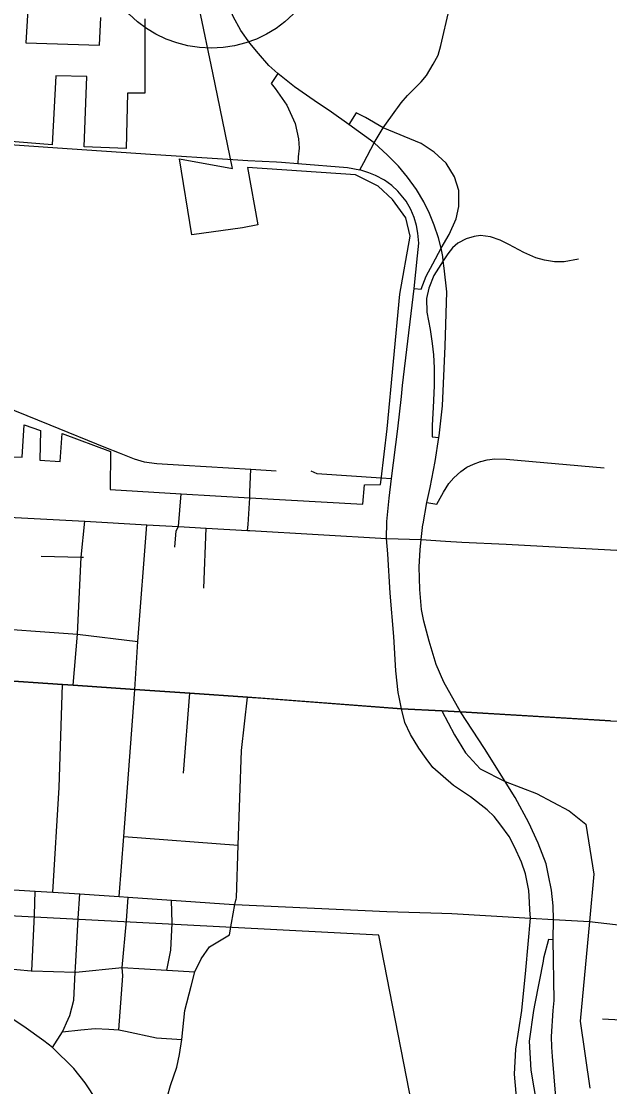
# Model space of a CAD drawing. Extents: x 1659811 to 1934326, y 644115 to 934867.
# Drawn here: x 1818761 to 1822567, y 722005 to 728904 of the extents above; entities that cross this region are included whole.
import ezdxf

# ---------------------------------------------------------------- set-up
doc = ezdxf.new("R2010")
doc.units = 0
for name, color, linetype in [('Default', 7, 'Continuous'), ('GM_X_City_Street', 7, 'Continuous'), ('GM_X_Corporation', 7, 'Continuous'), ('GM_X_County_Road', 7, 'Continuous'), ('GM_X_Interchange_Ramps', 7, 'Continuous'), ('GM_X_State_Route', 7, 'Continuous'), ('GM_X_Township', 7, 'Continuous'), ('GM_X_Township_Road', 7, 'Continuous')]:
    doc.layers.add(name, color=color, linetype=linetype)

msp = doc.modelspace()

# ---------------------------------------------------------------- linework, layer by layer
at = {"layer": 'Default'}
msp.add_circle((1819989.7, 729480.8), 750, dxfattribs=at)
at = {"layer": 'GM_X_City_Street'}
for points in [[(1821196.8, 728345.8), (1821218.6, 728376.6), (1821259.6, 728423.5), (1821296, 728459.8), (1821348.7, 728511.4), (1821382.7, 728553.6), (1821426.1, 728626.3), (1821457.7, 728686.1), (1821475.3, 728747.1), (1821529.3, 728981.1)], [(1820975.9, 727989.3), (1821043.9, 728117.5), (1821101.3, 728213.7), (1821184.6, 728328.5), (1821196.8, 728345.8)], [(1820129.2, 728008.9), (1820226.7, 728002.6), (1820412, 727993.6), (1820444.8, 727991.3)], [(1820444.8, 727991.3), (1820549.9, 727983.8), (1820870.4, 727958.1), (1820951.3, 727942.9)], [(1821290.1, 727067.1), (1821303, 727175), (1821323.9, 727386.1), (1821332.3, 727468.1), (1821326.4, 727532.6), (1821317.1, 727583), (1821303, 727633.4), (1821280.7, 727686.1), (1821250.2, 727740), (1821197.5, 727803.4), (1821157.6, 727842), (1821110.7, 727874.9), (1821053.3, 727906.5), (1821009.9, 727922.9), (1820951.3, 727942.9), (1820975.9, 727989.3)], [(1821220.2, 726473.9), (1821228, 726545.5), (1821290.1, 727067.1)], [(1821125.2, 725664.9), (1821140, 725816.3), (1821156.5, 725942.9), (1821197.5, 726265.3), (1821220.2, 726473.9)], [(1819754.2, 725499.9), (1819762, 725604.1), (1819777.6, 725631.8), (1819795.7, 725845.4)], [(1820223.8, 725606.7), (1820228.2, 725644.8), (1820239.4, 725819.4), (1820240.5, 725854.2)], [(1817544, 725756.1), (1817854.9, 725737.7), (1818190, 725717.8), (1818513.8, 725701.3), (1819172.6, 725666.6), (1819572.8, 725644), (1819777.6, 725631.8), (1819956.5, 725621.7), (1820223.8, 725606.7), (1820239, 725605.8)], [(1819097.3, 724604.7), (1819124.4, 724935.9), (1819147.9, 725434.4), (1819172.6, 725666.6)], [(1819493.6, 724546.2), (1819495.6, 724577.5), (1819515.5, 724888.8), (1819572.8, 725644)], [(1819941.2, 725233.7), (1819956.5, 725621.7)], [(1821205.7, 724528.1), (1821199.8, 724557.3), (1821183.4, 724699.1), (1821171.7, 724919.5), (1821147.1, 725202), (1821131.8, 725455.2), (1821123.6, 725554.9), (1821124.8, 725660.4), (1821125.2, 725664.9)], [(1820239, 725605.8), (1821123.6, 725554.9), (1821348.8, 725548.5), (1821506, 725538.1)], [(1821506, 725538.1), (1821611.8, 725531.1), (1821897.4, 725518.1), (1822135.4, 725505)], [(1822135.4, 725505), (1822651.8, 725476.4), (1823179.5, 725447.8), (1823489.4, 725431.3), (1823801, 725414.8), (1824172.6, 725396.6), (1824565.8, 725374), (1824904.4, 725356.7), (1825069.3, 725346.3), (1825265.5, 725335.8), (1825434.7, 725325.4), (1825624.8, 725315.9), (1825816.7, 725304.6), (1826144.8, 725288.9), (1826421.7, 725274.2), (1826460.8, 725273.3), (1826690.8, 725262), (1826690.2, 725269.1)], [(1818890.4, 725440), (1819147.9, 725434.4), (1819163, 725434)], [(1818461.1, 724982.2), (1819124.4, 724935.9), (1819515.5, 724888.8)], [(1818582.9, 724639.3), (1819027.7, 724609.4), (1819097.3, 724604.7), (1819495.6, 724577.5), (1819850.9, 724553.3), (1820224.8, 724527.8), (1820324.2, 724520.2)], [(1818965, 723264.3), (1819005.3, 723942.5), (1819027.7, 724609.4)], [(1819394.6, 723236.7), (1819424.4, 723625.1), (1819493.6, 724546.2)], [(1819810.2, 724034.8), (1819850.9, 724553.3)], [(1820150.4, 723219.4), (1820152.1, 723228.2), (1820164.3, 723568.7), (1820186.3, 724183), (1820224.8, 724527.8)], [(1820324.2, 724520.2), (1821220.9, 724451.8), (1821481.2, 724439.8), (1821602.2, 724432.3)], [(1822051.4, 723149.8), (1822048.6, 723200.9), (1822045.1, 723276.3), (1822021.9, 723383.8), (1821995.9, 723458), (1821951.3, 723558.5), (1821916.1, 723625.3), (1821863.4, 723699.1), (1821820, 723755.4), (1821774.8, 723797.1), (1821666.8, 723881.7), (1821557.4, 723955.9), (1821489.4, 724013.3), (1821423.7, 724073.1), (1821380.3, 724129.4), (1821332.3, 724196.2), (1821278.4, 724286.5), (1821242, 724362.7), (1821220.9, 724451.8), (1821205.7, 724528.1)], [(1821602.2, 724432.3), (1822327.1, 724388.9)], [(1822327.1, 724388.9), (1822572.3, 724374.3), (1823120.3, 724345.7), (1823742.2, 724316.5), (1824117, 724295.6), (1824500.9, 724276.8), (1824725.7, 724262.9), (1824761.9, 724262)], [(1819424.4, 723625.1), (1820164.3, 723568.7)], [(1818569.4, 723288.1), (1818850.3, 723271.2), (1818965, 723264.3), (1819139.5, 723253.8), (1819233, 723248.1), (1819394.6, 723236.7), (1819451.7, 723232.6), (1819733, 723212.8), (1820135.3, 723184.3), (1820143.4, 723184), (1821125.7, 723138.7), (1821482.3, 723128.8)], [(1818847, 723117.6), (1818850.3, 723271.2)], [(1819128, 723095), (1819139.5, 723253.8)], [(1819440.9, 723078.9), (1819451.7, 723232.6)], [(1819737.8, 723064.5), (1819733, 723212.8)], [(1820120.1, 723064.9), (1820143.4, 723184), (1820149.2, 723213.4), (1820150.4, 723219.4)], [(1822029.1, 720052.7), (1822029.1, 720071.3), (1822052.1, 720419), (1822073.2, 720604.3), (1822084.9, 720764.9), (1822088.4, 720947.8), (1822081.4, 721069.7), (1822068.5, 721226.8), (1822037.1, 721420.9), (1821961.8, 721964.1), (1821952.1, 722085.3), (1821961.1, 722249), (1821998.2, 722498.6), (1822025.7, 722759.4), (1822054.4, 723096.6), (1822051.4, 723149.8)], [(1818829.8, 722756), (1818847, 723117.6)], [(1818962.9, 722258.7), (1819028, 722361.1), (1819038.4, 722383.7), (1819054, 722418.4), (1819075.7, 722466.1), (1819101.8, 722565.1), (1819108.7, 722745.9), (1819112, 722777.8), (1819128, 723095)], [(1819392.6, 722373.3), (1819417.4, 722723.4), (1819413.2, 722776.1), (1819440.9, 723078.9)], [(1819702.8, 722758.8), (1819728, 722889.8), (1819737.8, 723064.5)], [(1819747.3, 721809.5), (1819712.2, 721887.4), (1819707.5, 721943.2), (1819726.2, 722011.7), (1819767.8, 722131.7), (1819785, 722214), (1819798.7, 722311.4), (1819819.8, 722498.6), (1819859.3, 722655.3), (1819883.9, 722748), (1819925.2, 722833.6), (1819978, 722910.1), (1820107.7, 722988.8), (1820120.1, 723064.9)], [(1821482.3, 723128.8), (1821545.7, 723127.1), (1822054.4, 723096.6)], [(1822054.4, 723096.6), (1822204.4, 723087.9), (1822436.5, 723073.8), (1823073.7, 723001.1), (1823387.5, 722980.7), (1823656.7, 722963.2), (1824064.2, 722936.6), (1824450.7, 722911.5), (1824921.9, 722917.4), (1825266.6, 722893.1), (1825454.8, 722860), (1825656.9, 722851.9), (1825675.8, 722817.2)], [(1818099.2, 722756.9), (1818251.1, 722763), (1818544.5, 722781.2), (1818825.6, 722756.1), (1818829.8, 722756), (1819108.7, 722745.9), (1819114.4, 722745.7), (1819413.2, 722776.1), (1819702.8, 722758.8), (1819883.9, 722748)], [(1819249.3, 721914.9), (1819173.8, 722029.5), (1819100, 722123.3), (1818962.9, 722258.7), (1818907.3, 722301.2), (1818777.1, 722394.9), (1818668.6, 722466.1)], [(1822520.3, 722443.5), (1822997.6, 722417.7)], [(1819028, 722361.1), (1819146, 722373.3), (1819238, 722381.1), (1819327.5, 722377.6), (1819392.6, 722373.3), (1819435.1, 722364.6), (1819635, 722320.7), (1819798.7, 722311.4)]]:
    msp.add_lwpolyline(points, dxfattribs=at)
at = {"layer": 'GM_X_Corporation'}
for points in [[(1818551.1, 726086.4), (1818767.3, 726081.3), (1818780.4, 726291.5), (1818884.2, 726254.2), (1818879.9, 726061.6), (1819012, 726052.8), (1819026.3, 726234.4), (1819338.3, 726117.8), (1819336.2, 725872.4), (1819795.7, 725845.4), (1820239.4, 725819.4), (1820969.6, 725776.6), (1820981.8, 725902.2), (1821085.6, 725904.4), (1821088.2, 725936.1), (1821127.3, 726264.6), (1821209.2, 727137), (1821275.8, 727513.6), (1821249.7, 727631.3), (1821162.6, 727751.1), (1821068.9, 727836.1), (1820923, 727910.2), (1820224.9, 727957.2), (1820290.2, 727585.7), (1820192.1, 727566.3), (1819865.2, 727521.1), (1819783.8, 728013.1), (1820126.8, 727951.1), (1820000.3, 728571.3), (1819823.6, 729419)], [(1818831.1, 729442.5), (1818791.1, 728764.6), (1819266.1, 728749.6), (1819276.1, 728929.6)], [(1819561.1, 728919.6), (1819561.1, 728439.7), (1819448.2, 728439.7), (1819438.7, 728081.5), (1819168.4, 728091.5), (1819184.8, 728546.5), (1818984.8, 728551.5), (1818960.3, 728105.2), (1818558.9, 728135.8)], [(1817412.5, 719417.1), (1819099.3, 719111), (1820369.6, 718861.9), (1821429.9, 718661.2), (1822107.2, 718653.9), (1822467.6, 718585), (1822478, 718773.8), (1822256.9, 718894.7), (1821995.3, 719148.4), (1821880.3, 719426.7), (1821779.8, 719403.7), (1821467.8, 720964.4), (1821073.1, 722987), (1817853.7, 723154.6)]]:
    msp.add_lwpolyline(points, dxfattribs=at)
at = {"layer": 'GM_X_County_Road'}
for points in [[(1818657.6, 728108.4), (1818994.6, 728084.4), (1819597.7, 728043.4), (1820129.2, 728008.9)], [(1817758, 726564.7), (1818027.1, 726549.6), (1818161.6, 726536.3), (1818277.9, 726529.8), (1818354.2, 726521.1), (1818451.6, 726497.8), (1818513.2, 726469.6), (1818565.7, 726445.5), (1818945.1, 726290.7), (1819306.3, 726145.3), (1819393.1, 726109.8), (1819490.3, 726070.2), (1819555.4, 726051.1), (1819638.7, 726041.6), (1819811.5, 726029.4), (1820245.3, 726003), (1820409.4, 725993.2)], [(1820240.5, 725854.2), (1820245.3, 726003)]]:
    msp.add_lwpolyline(points, dxfattribs=at)
at = {"layer": 'GM_X_Interchange_Ramps'}
for points in [[(1820420.5, 728567), (1820378.4, 728501.7), (1820404.3, 728469.5), (1820478.5, 728361.6), (1820531.9, 728243.3), (1820554.4, 728142.7), (1820558.9, 728082.2), (1820552.7, 728026.1), (1820549.9, 727983.8)], [(1821303, 727175), (1821348.8, 727169.1), (1821380.5, 727254.5), (1821422.9, 727334.7), (1821478.1, 727434.4), (1821528, 727524.4), (1821574.4, 727624.6), (1821590.6, 727704.9), (1821590.8, 727809.2), (1821562.5, 727896.4), (1821509.7, 727986.4), (1821431.1, 728057.6), (1821347.3, 728113.1), (1821101.3, 728213.7), (1820988.7, 728281.6), (1820928.1, 728312), (1820879.8, 728237.1)], [(1822365.7, 727363.2), (1822274, 727347.2), (1822211.5, 727347.2), (1822146.6, 727356.6), (1822090.5, 727373.1), (1822013.1, 727407.7), (1821915.8, 727458.8), (1821858.1, 727486.8), (1821797.1, 727508.3), (1821731.2, 727516.5), (1821690, 727511.6), (1821638.9, 727496.7), (1821584.5, 727467.1), (1821551.6, 727437.4), (1821520.3, 727399.5), (1821491, 727353.7), (1821429.6, 727257.8), (1821396.7, 727177), (1821381.8, 727109.4), (1821385.1, 727020.4), (1821406.5, 726908.4), (1821418.1, 726817.7), (1821428, 726743.6), (1821431.3, 726659.5), (1821431.3, 726544.1), (1821426.3, 726402.4), (1821419.7, 726288.7), (1821419.7, 726214.5), (1821461.5, 726209.4)], [(1821384.4, 725788.1), (1821449.4, 725777.8), (1821492.3, 725855.2), (1821526.8, 725911.2), (1821559.8, 725947.5), (1821604.3, 725988.7), (1821643.9, 726016.7), (1821686.7, 726036.5), (1821731.2, 726054.7), (1821732.9, 726054.7), (1821775.7, 726064.5), (1821823.5, 726071.1), (1821897.7, 726067.8), (1822532.2, 726013.4)], [(1822200.9, 722956.9), (1822171.6, 722957.5), (1822139.3, 722837.3), (1822136.3, 722818.3), (1822083.4, 722543.8), (1822075, 722498.6), (1822046.1, 722300.5), (1822057.1, 722111.9), (1822112.9, 721781.4), (1822124.5, 721744.5), (1822171.1, 721590.6), (1822234.8, 721401.2), (1822306.4, 721179), (1822322.6, 721113.6), (1822340.2, 721008.6), (1822373.2, 721012)]]:
    msp.add_lwpolyline(points, dxfattribs=at)
at = {"layer": 'GM_X_State_Route'}
for points in [[(1820420.5, 728567), (1820362.6, 728618.8), (1820295.4, 728696.3), (1820238.7, 728763.4), (1820182, 728845.9), (1820132.2, 728935.2), (1820073.5, 729077.2), (1820029.7, 729216.6), (1819993.9, 729364), (1819954.1, 729641.1), (1819864.3, 730444.4)], [(1821359.6, 725644.8), (1821360.1, 725649.2), (1821384.4, 725788.1), (1821406.1, 725886.2), (1821439, 726054.3), (1821461.5, 726209.4), (1821463.5, 726220.2), (1821485.9, 726413.3), (1821504.1, 726801.6), (1821514.3, 727153.3), (1821497.3, 727306.8), (1821491, 727353.7), (1821487.2, 727381.5), (1821478.1, 727434.4), (1821459, 727502.6), (1821432.7, 727583.3), (1821402.5, 727660), (1821364.1, 727734.6), (1821317.7, 727815.3), (1821259.2, 727894), (1821200.7, 727966.7), (1821130, 728037.3), (1821043.9, 728117.5), (1820879.8, 728237.1), (1820766.8, 728315.8), (1820655.8, 728390.5), (1820528.7, 728479.3), (1820420.5, 728567)], [(1821950.6, 723885.2), (1821891.3, 723980.7), (1821758.6, 724194.7), (1821602.2, 724432.3), (1821495.2, 724625.2), (1821445.9, 724739.1), (1821399.1, 724890.2), (1821365.1, 725019.2), (1821351, 725094.2), (1821338.2, 725224.3), (1821334.1, 725370.5), (1821341, 725482.5), (1821348.8, 725548.5), (1821359.6, 725644.8)], [(1822246.9, 721804.9), (1822219.3, 721938.2), (1822198.4, 722201.3), (1822193.4, 722260.5), (1822192.1, 722329.7), (1822202.4, 722498.6), (1822207.7, 722562.1), (1822200.9, 722956.9), (1822204.4, 723087.9), (1822201, 723176.3), (1822191.6, 723277.1), (1822171.7, 723373.3), (1822155.9, 723448.4), (1822105.1, 723582.4), (1822045, 723714.1), (1821955, 723878.2), (1821950.6, 723885.2)]]:
    msp.add_lwpolyline(points, dxfattribs=at)
at = {"layer": 'GM_X_Township'}
for points in [[(1822572.3, 724374.3), (1821602.2, 724432.3), (1821481.2, 724439.8), (1821220.9, 724451.8), (1820224.8, 724527.8), (1819850.9, 724553.3), (1819495.6, 724577.5), (1819097.4, 724604.6), (1819027.7, 724609.4), (1818582.9, 724639.3)], [(1821220.9, 724451.8), (1821481.2, 724439.8), (1821564.4, 724282.7), (1821635, 724167.9), (1821729, 724063.8), (1821891.3, 723980.7), (1822094.2, 723903.1), (1822305.1, 723791.8), (1822412.3, 723705.4), (1822465, 723382.2), (1822436.5, 723073.8), (1822376.8, 722428.6), (1822438.6, 721996)]]:
    msp.add_lwpolyline(points, dxfattribs=at)
at = {"layer": 'GM_X_Township_Road'}
msp.add_lwpolyline([(1820634.8, 725993.3), (1820673.5, 725975.7), (1821089.6, 725948.8), (1821156.5, 725942.9)], dxfattribs=at)

doc.saveas('drawing.dxf')
